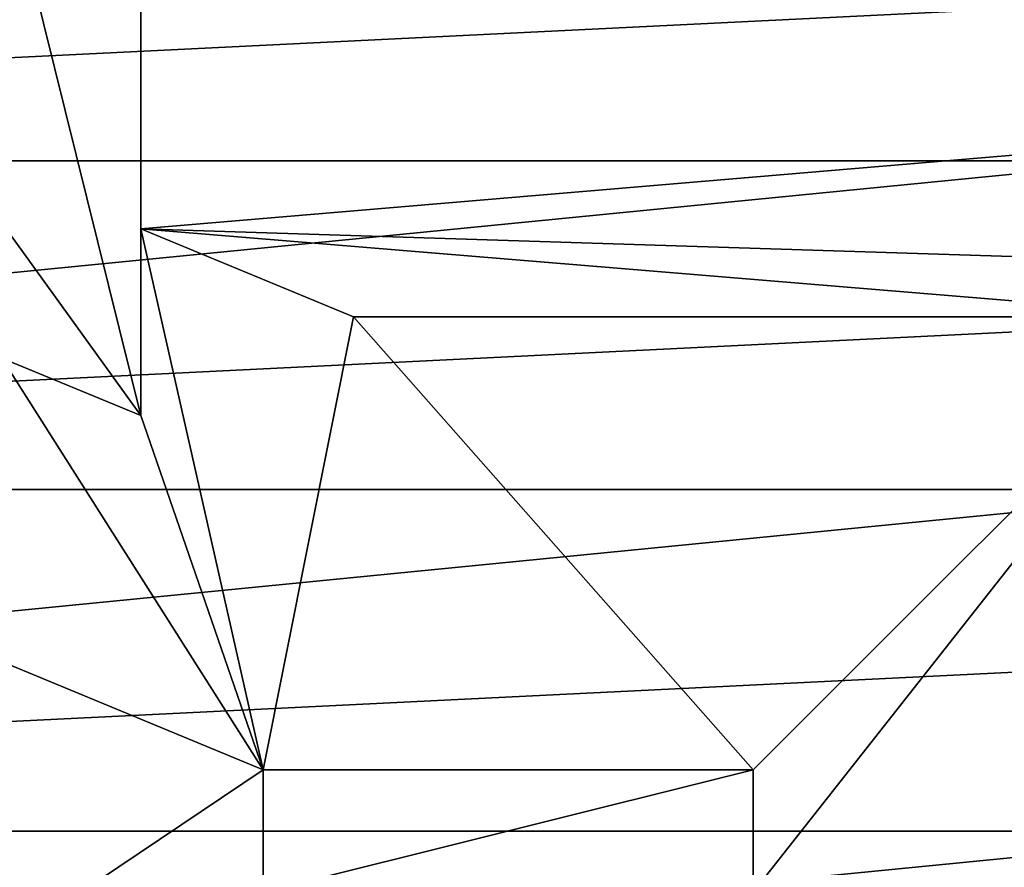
# Model space of a CAD drawing. Header units: inches. Extents: x -9.1 to 9.1, y 0 to 18.8.
# Tile 344 of 565: x -8.6049 to -8.5647, y 18.2245 to 18.2592. Entities that reach past the tile are written whole.
import ezdxf

# ---------------------------------------------------------------- set-up
doc = ezdxf.new("R2010")
doc.units = ezdxf.units.IN
doc.header["$LTSCALE"] = 65.185185
doc.header["$MEASUREMENT"] = 0
for name, color, linetype in [('532', 7, 'CONTINUOUS'), ('546', 7, 'CONTINUOUS'), ('547', 7, 'CONTINUOUS'), ('549', 7, 'CONTINUOUS'), ('550', 7, 'CONTINUOUS'), ('557', 7, 'CONTINUOUS'), ('558', 7, 'CONTINUOUS'), ('568', 7, 'CONTINUOUS')]:
    doc.layers.add(name, color=color, linetype=linetype)

msp = doc.modelspace()

# ---------------------------------------------------------------- linework, layer by layer
at = {"layer": '532', "color": 252, "linetype": 'Continuous', "true_color": 0x969696}
for points in [[(-8.684502, 18.265758, 7.069), (-8.691115, 18.253386, 7.069), (-8.565497, 18.265757, 7.069), (-8.684502, 18.265758, 7.069)], [(-8.691115, 18.253386, 7.069), (-8.561888, 18.259734, 7.069), (-8.565497, 18.265757, 7.069), (-8.691115, 18.253386, 7.069)], [(-8.691115, 18.253386, 7.069), (-8.558885, 18.253386, 7.069), (-8.561888, 18.259734, 7.069), (-8.691115, 18.253386, 7.069)], [(-8.691115, 18.253386, 7.069), (-8.695188, 18.239961, 7.069), (-8.558885, 18.253386, 7.069), (-8.691115, 18.253386, 7.069)], [(-8.695188, 18.239961, 7.069), (-8.556519, 18.246774, 7.069), (-8.558885, 18.253386, 7.069), (-8.695188, 18.239961, 7.069)], [(-8.695188, 18.239961, 7.069), (-8.554812, 18.239961, 7.069), (-8.556519, 18.246774, 7.069), (-8.695188, 18.239961, 7.069)], [(-8.695188, 18.239961, 7.069), (-8.696563, 18.226, 7.069), (-8.554812, 18.239961, 7.069), (-8.695188, 18.239961, 7.069)], [(-8.696563, 18.226, 7.069), (-8.553782, 18.233013, 7.069), (-8.554812, 18.239961, 7.069), (-8.696563, 18.226, 7.069)], [(-8.696563, 18.226, 7.069), (-8.553437, 18.226, 7.069), (-8.553782, 18.233013, 7.069), (-8.696563, 18.226, 7.069)], [(-8.696563, 18.226, 7.069), (-8.695188, 18.212039, 7.069), (-8.553437, 18.226, 7.069), (-8.696563, 18.226, 7.069)], [(-8.695188, 18.212039, 7.069), (-8.553782, 18.218986, 7.069), (-8.553437, 18.226, 7.069), (-8.695188, 18.212039, 7.069)]]:
    msp.add_3dface(points, dxfattribs=at)
at = {"layer": '546', "color": 252, "linetype": 'Continuous', "true_color": 0x969696}
for points in [[(-8.611039, 18.287461, 6.254), (-8.6, 18.38225, 6.254), (-8.6, 18.242977, 6.254), (-8.611039, 18.287461, 6.254)], [(-8.611039, 18.25828, 6.254), (-8.611039, 18.287461, 6.254), (-8.6, 18.242977, 6.254), (-8.611039, 18.25828, 6.254)], [(-8.605673, 18.245327, 6.254), (-8.611039, 18.25828, 6.254), (-8.6, 18.242977, 6.254), (-8.605673, 18.245327, 6.254)]]:
    msp.add_3dface(points, dxfattribs=at)
at = {"layer": '547', "color": 252, "linetype": 'Continuous', "true_color": 0x969696}
for points in [[(-8.6, 18.242977, 6.254), (-8.6, 18.38225, 6.254), (-8.6, 18.250611, 6.214), (-8.6, 18.242977, 6.254)], [(-8.6, 18.250611, 6.214), (-8.6, 18.38225, 6.254), (-8.6, 18.343367, 6.214), (-8.6, 18.250611, 6.214)]]:
    msp.add_3dface(points, dxfattribs=at)
at = {"layer": '549', "color": 252, "linetype": 'Continuous', "true_color": 0x969696}
for points in [[(-8.595, 18.2285, 6.319), (-8.614445, 18.215445, 6.319), (-8.614445, 18.236555, 6.319), (-8.595, 18.2285, 6.319)], [(-8.595, 18.2235, 6.319), (-8.614445, 18.215445, 6.319), (-8.595, 18.2285, 6.319), (-8.595, 18.2235, 6.319)], [(-8.575, 18.2235, 6.319), (-8.595, 18.2235, 6.319), (-8.575, 18.2285, 6.319), (-8.575, 18.2235, 6.319)], [(-8.575, 18.2285, 6.319), (-8.595, 18.2235, 6.319), (-8.595, 18.2285, 6.319), (-8.575, 18.2285, 6.319)]]:
    msp.add_3dface(points, dxfattribs=at)
at = {"layer": '550', "color": 252, "linetype": 'Continuous', "true_color": 0x969696}
for points in [[(-8.6, 18.250611, 6.214), (-8.6, 18.343367, 6.214), (-8.509418, 18.25826, 6.214), (-8.6, 18.250611, 6.214)], [(-8.509418, 18.25826, 6.214), (-8.6, 18.343367, 6.214), (-8.512816, 18.2686, 6.214), (-8.509418, 18.25826, 6.214)], [(-8.50697, 18.247655, 6.214), (-8.6, 18.250611, 6.214), (-8.509418, 18.25826, 6.214), (-8.50697, 18.247655, 6.214)], [(-8.591317, 18.247014, 6.214), (-8.6, 18.250611, 6.214), (-8.556486, 18.247014, 6.214), (-8.591317, 18.247014, 6.214)], [(-8.556486, 18.247014, 6.214), (-8.6, 18.250611, 6.214), (-8.50697, 18.247655, 6.214), (-8.556486, 18.247014, 6.214)]]:
    msp.add_3dface(points, dxfattribs=at)
at = {"layer": '557', "color": 252, "linetype": 'Continuous', "true_color": 0x969696}
for points in [[(-8.575, 18.2285, 6.319), (-8.595, 18.2285, 6.319), (-8.591317, 18.247014, 6.214), (-8.575, 18.2285, 6.319)], [(-8.575, 18.2285, 6.319), (-8.591317, 18.247014, 6.214), (-8.556486, 18.247014, 6.214), (-8.575, 18.2285, 6.319)]]:
    msp.add_3dface(points, dxfattribs=at)
at = {"layer": '558', "color": 252, "linetype": 'Continuous', "true_color": 0x969696}
for points in [[(-8.575, 18.2235, 6.319), (-8.575, 18.2285, 6.319), (-8.556486, 18.247014, 6.214), (-8.575, 18.2235, 6.319)], [(-8.575, 18.2235, 6.319), (-8.556486, 18.247014, 6.214), (-8.556486, 18.204986, 6.214), (-8.575, 18.2235, 6.319)]]:
    msp.add_3dface(points, dxfattribs=at)
at = {"layer": '568', "color": 252, "linetype": 'Continuous', "true_color": 0x969696}
for points in [[(-8.6, 18.242977, 6.254), (-8.6, 18.250611, 6.214), (-8.595, 18.2285, 6.319), (-8.6, 18.242977, 6.254)], [(-8.595, 18.2285, 6.319), (-8.6, 18.250611, 6.214), (-8.591317, 18.247014, 6.214), (-8.595, 18.2285, 6.319)], [(-8.605673, 18.245327, 6.254), (-8.595, 18.2285, 6.319), (-8.614445, 18.236555, 6.319), (-8.605673, 18.245327, 6.254)], [(-8.605673, 18.245327, 6.254), (-8.6, 18.242977, 6.254), (-8.595, 18.2285, 6.319), (-8.605673, 18.245327, 6.254)]]:
    msp.add_3dface(points, dxfattribs=at)

doc.saveas('drawing.dxf')
